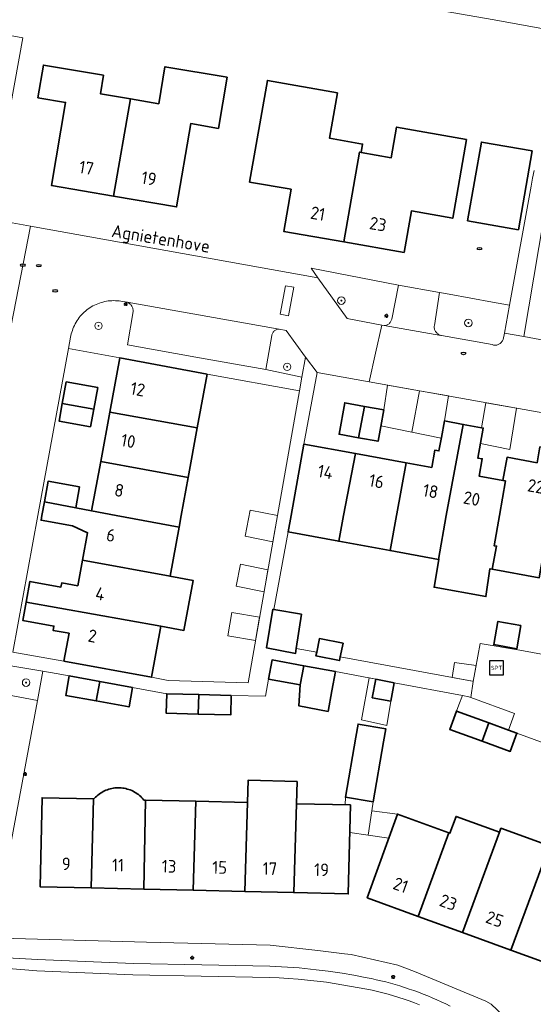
# Model space of a CAD drawing. Header units: metres. Extents: x 152610 to 160096, y 456114 to 462495.
# Tile 517 of 938: x 158282 to 158337, y 459948 to 460053. Entities that reach past the tile are written whole.
import ezdxf
from ezdxf.enums import TextEntityAlignment as Align

# ---------------------------------------------------------------- set-up
doc = ezdxf.new("R2010")
doc.units = ezdxf.units.M
doc.header["$LTSCALE"] = 0.5
doc.layers.get('0').update_dxf_attribs({"linetype": 'CONTINUOUS'})
for name, color, linetype, lineweight in [('B-PV-GR-BEPLANTING_CULTUUR_BOSPLANTSOEN-GV', 251, 'CONTINUOUS', 18), ('B-PV-GR-BEPLANTING_CULTUUR_HEESTERS-GV', 251, 'CONTINUOUS', 18), ('B-PV-GR-BOOM-S', 251, 'CONTINUOUS', 25), ('B-PV-GR-HAAG-GV', 251, 'CONTINUOUS', 13), ('B-PV-IE-MEUBILAIR-S', 251, 'CONTINUOUS', 25), ('B-PV-IE-MEUBILAIR_WEGMEUBILAIR-S', 251, 'CONTINUOUS', 25), ('B-PV-OG-BEBOUWING-GV', 6, 'CONTINUOUS', 35), ('B-PV-OG-BEBOUWING-T18', 1, 'CONTINUOUS', 18), ('B-PV-OG-BEBOUWING_OVERBOUWING-GV', 251, 'CONTINUOUS', 18), ('B-PV-OG-BEBOUWING_SCHUUR-GV', 251, 'CONTINUOUS', 18), ('B-PV-OG-TOPOGRAFIE-T18', 1, 'CONTINUOUS', 18), ('B-PV-VH-GESLOTENVERHARDING_ASFALT-GV', 251, 'CONTINUOUS', 18), ('B-PV-VH-ONVERHARD_ZAND-GV', 251, 'CONTINUOUS', 18), ('B-PV-VH-OPENVERHARDING_BETONSTRAATSTEEN-GV', 251, 'CONTINUOUS', 18), ('B-PV-VH-OPENVERHARDING_TEGEL-GV', 251, 'CONTINUOUS', 18)]:
    doc.layers.add(name, color=color, linetype=linetype, lineweight=lineweight)
doc.styles.add('NLCS-ISO', font='NLCS-ISO.ttf')
doc.styles.add('NLCS-ISO-M750-T18', font='NLCS-ISO.ttf', dxfattribs={"height": 1.35})

# ---------------------------------------------------------------- blocks, each defined once
blk = doc.blocks.new('SIE-MEUBILAIR_PAAL_LICHTMAST-SO')
for points in [[(-0.62, 0), (-1, 0)], [(-0.71, 0.71), (-0.44, 0.44)], [(0, 1), (0, 0.62)], [(0.44, 0.44), (0.71, 0.71)], [(1, 0), (0.62, 0)], [(-0.71, -0.71), (-0.44, -0.44)], [(0, -0.62), (0, -1)], [(0.44, -0.44), (0.71, -0.71)]]:
    blk.add_lwpolyline(points)
blk.add_circle((0, 0), 0.5)
blk = doc.blocks.new('SIE-MEUBILAIR_PUT_RIOOLPUT-SO')
blk.add_ellipse((0, 0), major_axis=(1.25, 0), ratio=0.54)
at = {"style": 'NLCS-ISO'}
blk.add_text('ri', height=0.75, dxfattribs=at).set_placement((-0.04, 0.07), align=Align.MIDDLE_CENTER)
blk = doc.blocks.new('SIE-WEG_SPEELTOESTEL-SO')
at = {"flags": 128}
blk.add_lwpolyline([(-3.75, -3.75), (3.75, -3.75), (3.75, 3.75), (-3.75, 3.75)], close=True, dxfattribs=at)
at = {"style": 'NLCS-ISO'}
blk.add_text('SPT', height=2.25, dxfattribs=at).set_placement((0, 0), align=Align.MIDDLE_CENTER)
blk = doc.blocks.new('SGR-BOOM_GBKN-SO')
at = {"linetype": 'ByBlock', "lineweight": 18}
h = blk.add_hatch(color=0, dxfattribs=at)
h.dxf.hatch_style = 1
edge = h.paths.add_edge_path()
edge.add_arc((0, 0), 0.25, 0, 360)
at = {"color": 0, "linetype": 'ByBlock', "lineweight": 18}
for radius in [2, 0.25]:
    blk.add_circle((0, 0), radius, dxfattribs=at)
at = {"color": 0, "linetype": 'ByBlock', "lineweight": 18, "style": 'NLCS-ISO'}
blk.add_attdef('SOORT', (2.5, 0), '', height=1.5, dxfattribs=at)

msp = doc.modelspace()

# ---------------------------------------------------------------- linework, layer by layer
at = {"layer": 'B-PV-GR-BEPLANTING_CULTUUR_BOSPLANTSOEN-GV', "flags": 128}
msp.add_lwpolyline([(158285.792, 460061.041), (158332.976, 460052.836), (158339.002, 460051.727), (158339.6, 460054.216)], dxfattribs=at)
at = {"layer": 'B-PV-GR-BEPLANTING_CULTUUR_HEESTERS-GV', "flags": 128}
for points in [[(158322.77, 460024.55), (158313.442, 460026.343), (158314.17, 460025.33), (158317.29, 460020.99), (158320.991, 460020.274), (158321.228, 460020.228), (158321.311, 460020.235), (158321.393, 460020.249), (158321.473, 460020.272), (158321.551, 460020.302), (158321.625, 460020.339), (158321.695, 460020.383), (158321.761, 460020.434), (158321.822, 460020.491), (158321.877, 460020.553), (158321.926, 460020.621), (158321.968, 460020.693), (158322.002, 460020.768), (158322.03, 460020.847), (158322.049, 460020.924)], [(158328.155, 460023.578), (158327.149, 460023.76), (158326.588, 460020.249), (158326.578, 460020.163), (158326.576, 460020.076), (158326.583, 460019.99), (158326.597, 460019.905), (158326.619, 460019.821), (158326.648, 460019.74), (158326.685, 460019.661), (158326.729, 460019.587), (158326.78, 460019.517), (158326.837, 460019.452), (158326.9, 460019.392), (158326.968, 460019.338), (158327.04, 460019.291), (158327.117, 460019.251), (158327.197, 460019.218), (158327.28, 460019.193), (158327.348, 460019.178), (158332.74, 460018.206), (158332.82, 460018.179), (158332.902, 460018.16), (158332.986, 460018.148), (158333.071, 460018.145), (158333.155, 460018.149), (158333.238, 460018.162), (158333.32, 460018.182), (158333.4, 460018.21), (158333.477, 460018.246), (158333.55, 460018.288), (158333.619, 460018.337), (158333.682, 460018.393), (158333.74, 460018.454), (158333.793, 460018.521), (158333.838, 460018.592), (158333.877, 460018.667), (158333.908, 460018.745), (158333.91, 460018.75), (158334.06, 460019.44), (158334.601, 460022.413), (158332.8, 460022.74)], [(158292.604, 460022.889), (158292.411, 460022.892), (158292.217, 460022.888), (158292.025, 460022.876), (158291.832, 460022.855), (158291.641, 460022.827), (158291.452, 460022.791), (158291.264, 460022.747), (158291.077, 460022.695), (158290.894, 460022.635), (158290.712, 460022.569), (158290.534, 460022.494), (158290.359, 460022.412), (158290.188, 460022.323), (158290.02, 460022.227), (158289.856, 460022.125), (158289.697, 460022.015), (158289.543, 460021.899), (158289.393, 460021.777), (158289.249, 460021.649), (158289.11, 460021.514), (158288.976, 460021.374), (158288.849, 460021.229), (158288.728, 460021.079), (158288.613, 460020.924), (158288.505, 460020.764), (158288.403, 460020.599), (158288.308, 460020.431), (158288.22, 460020.259), (158288.14, 460020.083), (158288.067, 460019.905), (158288.001, 460019.723), (158287.943, 460019.539), (158287.892, 460019.352), (158287.85, 460019.164), (158287.816, 460018.982), (158287.583, 460017.78), (158293.05, 460016.79), (158302.37, 460015.07), (158312.21, 460013.27), (158312.479, 460014.741), (158308.64, 460015.54), (158301.54, 460016.81), (158293.87, 460018.17), (158294.472, 460021.723), (158294.476, 460021.812), (158294.471, 460021.901), (158294.459, 460021.989), (158294.438, 460022.076), (158294.411, 460022.161), (158294.375, 460022.242), (158294.332, 460022.321), (158294.283, 460022.395), (158294.227, 460022.464), (158294.165, 460022.528), (158294.098, 460022.587), (158294.025, 460022.639), (158293.949, 460022.684), (158293.868, 460022.722), (158293.852, 460022.729), (158293.18, 460022.83), (158292.989, 460022.858), (158292.797, 460022.877)], [(158310.8, 460019.71), (158310.052, 460019.856), (158309.971, 460019.851), (158309.891, 460019.838), (158309.812, 460019.817), (158309.736, 460019.788), (158309.663, 460019.752), (158309.594, 460019.709), (158309.53, 460019.66), (158309.47, 460019.604), (158309.417, 460019.543), (158309.369, 460019.477), (158309.329, 460019.407), (158309.295, 460019.333), (158309.269, 460019.256), (158309.251, 460019.177), (158309.249, 460019.165), (158308.64, 460015.54), (158312.479, 460014.741), (158312.871, 460016.884)], [(158330.258, 459980.662), (158329.58, 459980.79), (158329.204, 459979.815), (158328.94, 459979.13), (158332.383, 459977.881), (158334.497, 459977.114), (158335.141, 459978.891), (158330.493, 459980.577)]]:
    msp.add_lwpolyline(points, close=True, dxfattribs=at)
at = {"layer": 'B-PV-GR-HAAG-GV', "flags": 128}
msp.add_lwpolyline([(158284.837, 459983.375), (158281.43, 459983.95), (158279.61, 459982.67), (158279.513, 459982.119), (158279.502, 459982.054), (158279.49, 459981.99), (158279.48, 459981.937), (158279.47, 459981.885), (158279.471, 459981.804), (158279.481, 459981.723), (158279.498, 459981.643), (158279.523, 459981.566), (158279.555, 459981.491), (158279.594, 459981.42), (158279.641, 459981.353), (158279.693, 459981.291), (158279.752, 459981.234), (158279.816, 459981.184), (158279.884, 459981.14), (158279.956, 459981.103), (158280.032, 459981.073), (158280.11, 459981.051), (158280.142, 459981.044), (158284.28, 459980.25)], close=True, dxfattribs=at)
at = {"layer": 'B-PV-OG-BEBOUWING-GV', "flags": 128}
for points in [[(158291.323, 460046.918), (158284.915, 460048.005), (158284.324, 460044.528), (158287.282, 460044.026), (158285.78, 460035.153), (158292.389, 460034.031), (158294.211, 460044.4), (158290.988, 460044.946)], [(158304.503, 460046.711), (158297.872, 460047.836), (158297.203, 460043.892), (158294.211, 460044.4), (158292.389, 460034.031), (158299.113, 460032.889), (158300.62, 460041.762), (158303.578, 460041.26)], [(158316.278, 460045.059), (158308.793, 460046.374), (158306.889, 460035.54), (158311.322, 460034.761), (158310.534, 460030.28), (158316.946, 460029.153), (158318.628, 460038.727), (158318.775, 460038.701), (158318.931, 460039.587), (158315.425, 460040.203)], [(158330.018, 460040.083), (158322.57, 460041.394), (158321.996, 460038.134), (158318.775, 460038.701), (158318.628, 460038.727), (158316.946, 460029.153), (158323.358, 460028.027), (158324.137, 460032.459), (158328.542, 460031.685)], [(158337.023, 460038.852), (158331.606, 460039.804), (158330.13, 460031.406), (158335.547, 460030.454)], [(158302.37, 460015.07), (158293.05, 460016.79), (158291.986, 460011.009), (158301.315, 460009.328)], [(158290.7, 460013.62), (158287.35, 460014.23), (158286.929, 460011.921), (158290.275, 460011.318)], [(158319.133, 460011.619), (158317.04, 460012), (158316.44, 460008.65), (158318.492, 460008.28)], [(158290.275, 460011.318), (158286.929, 460011.921), (158286.59, 460010.06), (158289.93, 460009.45)], [(158301.315, 460009.328), (158291.986, 460011.009), (158291.02, 460005.759), (158300.342, 460004.027)], [(158321.21, 460011.24), (158319.133, 460011.619), (158318.492, 460008.28), (158320.6, 460007.9), (158320.889, 460009.484)], [(158329.679, 460009.697), (158327.66, 460010.07), (158327.343, 460008.304), (158327.085, 460006.872), (158326.64, 460006.951), (158326.309, 460005.11), (158323.583, 460005.606), (158322.574, 460000.18), (158322.542, 460000), (158321.877, 459996.246), (158327.035, 459995.306), (158327.854, 459999.999)], [(158340.798, 460010.217), (158338.75, 460010.59), (158338.14, 460007.24), (158337.845, 460007.294), (158337.539, 460005.612), (158334.34, 460006.2), (158333.89, 460003.73), (158334.171, 460003.682), (158333.528, 460000), (158332.964, 459996.767), (158333.22, 459996.72), (158332.77, 459994.26), (158337.766, 459993.35), (158338.195, 459995.813), (158338.909, 459999.92), (158338.924, 460000), (158339.875, 460005.183), (158339.918, 460005.175), (158340.225, 460006.86), (158340.184, 460006.868)], [(158331.617, 460009.338), (158329.679, 460009.697), (158327.854, 459999.999), (158327.035, 459995.306), (158327.083, 459995.297), (158326.555, 459992.343), (158332.081, 459991.336), (158332.514, 459994.307), (158332.77, 459994.26), (158333.22, 459996.72), (158332.964, 459996.767), (158333.528, 460000), (158334.171, 460003.682), (158333.89, 460003.73), (158331.362, 460004.19), (158331.697, 460006.03), (158331.224, 460006.116), (158331.805, 460009.304)], [(158318.168, 460006.592), (158312.69, 460007.59), (158311.312, 460000), (158310.99, 459998.23), (158316.403, 459997.243), (158316.902, 459999.999)], [(158300.342, 460004.027), (158291.02, 460005.759), (158290.05, 460000.491), (158292.669, 460000), (158299.371, 459998.742), (158299.602, 460000)], [(158323.583, 460005.606), (158318.168, 460006.592), (158316.902, 459999.999), (158316.403, 459997.243), (158321.877, 459996.246), (158322.542, 460000), (158322.574, 460000.18)], [(158288.76, 460003.03), (158285.42, 460003.64), (158285.017, 460001.436), (158288.355, 460000.81)], [(158288.355, 460000.81), (158285.017, 460001.436), (158284.755, 460000), (158284.66, 459999.48), (158288, 459998.87), (158289.62, 459998.154), (158289.079, 459995.21), (158298.412, 459993.528), (158299.371, 459998.742), (158292.669, 460000), (158290.05, 460000.491)], [(158298.412, 459993.528), (158289.079, 459995.21), (158288.579, 459992.494), (158286.868, 459992.807), (158286.785, 459992.355), (158283.47, 459992.96), (158283.065, 459990.744), (158297.429, 459988.179), (158299.891, 459987.739), (158300.87, 459993.068), (158298.408, 459993.504)], [(158297.429, 459988.179), (158283.065, 459990.744), (158282.71, 459988.8), (158286.039, 459988.192), (158285.956, 459987.742), (158287.647, 459987.43), (158287.1, 459984.46), (158296.43, 459982.74)], [(158309.492, 459989.968), (158309.377, 459989.988), (158308.692, 459985.882), (158311.792, 459985.278), (158311.871, 459985.807), (158312.416, 459989.464)], [(158335.819, 459988.246), (158333.358, 459988.688), (158332.916, 459986.227), (158335.377, 459985.785)], [(158316.887, 459986.386), (158314.335, 459986.861), (158314.049, 459985.402), (158313.973, 459985.012), (158316.474, 459984.516), (158316.566, 459984.935)], [(158312.668, 459983.965), (158309.3, 459984.59), (158308.92, 459982.55), (158312.289, 459981.925)], [(158316.04, 459983.34), (158312.668, 459983.965), (158312.289, 459981.925), (158312.144, 459979.686), (158315.254, 459979.109), (158315.66, 459981.3)], [(158290.935, 459982.284), (158287.67, 459982.88), (158287.29, 459980.81), (158290.54, 459980.218)], [(158294.41, 459981.65), (158290.935, 459982.284), (158290.54, 459980.218), (158294.04, 459979.58)], [(158322.31, 459982.159), (158320.345, 459982.529), (158319.974, 459980.564), (158321.94, 459980.194)], [(158301.469, 459980.896), (158298.06, 459980.98), (158298.01, 459978.9), (158301.412, 459978.816)], [(158304.93, 459980.81), (158301.469, 459980.896), (158301.412, 459978.816), (158304.89, 459978.73)], [(158332.383, 459977.881), (158328.94, 459979.13), (158328.23, 459977.17), (158331.67, 459975.922)], [(158321.168, 459975.854), (158321.408, 459977.247), (158318.452, 459977.757), (158318.212, 459976.364), (158317.106, 459969.958), (158320.063, 459969.448)], [(158334.497, 459977.114), (158332.383, 459977.881), (158331.67, 459975.922), (158334.68, 459974.83), (158335.39, 459976.79)], [(158311.972, 459971.643), (158306.735, 459971.764), (158306.668, 459969.387), (158306.403, 459959.905), (158311.607, 459959.784), (158311.899, 459969.264)], [(158293.042, 459970.959), (158292.876, 459970.961), (158292.709, 459970.955), (158292.543, 459970.941), (158292.378, 459970.919), (158292.215, 459970.889), (158292.053, 459970.852), (158291.892, 459970.806), (158291.735, 459970.753), (158291.58, 459970.693), (158291.428, 459970.625), (158291.279, 459970.55), (158291.134, 459970.468), (158290.994, 459970.379), (158290.858, 459970.283), (158290.726, 459970.181), (158290.6, 459970.073), (158290.479, 459969.958), (158290.363, 459969.839), (158290.303, 459969.771), (158290.264, 459969.771), (158290.016, 459960.284), (158295.611, 459960.154), (158295.79, 459969.642), (158295.632, 459969.646), (158295.526, 459969.774), (158295.413, 459969.897), (158295.295, 459970.014), (158295.172, 459970.125), (158295.043, 459970.231), (158294.909, 459970.33), (158294.771, 459970.422), (158294.628, 459970.508), (158294.481, 459970.587), (158294.331, 459970.659), (158294.177, 459970.723), (158294.021, 459970.78), (158293.862, 459970.829), (158293.701, 459970.871), (158293.538, 459970.905), (158293.374, 459970.931), (158293.208, 459970.949)], [(158290.264, 459969.771), (158284.78, 459969.9), (158284.56, 459960.41), (158290.016, 459960.284)], [(158301.155, 459969.516), (158295.79, 459969.642), (158295.611, 459960.154), (158300.894, 459960.032)], [(158306.668, 459969.387), (158301.155, 459969.516), (158300.894, 459960.032), (158306.403, 459959.905)], [(158317.64, 459969.13), (158311.899, 459969.264), (158311.607, 459959.784), (158317.41, 459959.65)], [(158328.117, 459966.166), (158322.66, 459968.15), (158319.43, 459959.23), (158324.872, 459957.253)], [(158333.532, 459966.226), (158328.898, 459967.91), (158328.246, 459966.119), (158328.117, 459966.166), (158324.872, 459957.253), (158329.586, 459955.541)], [(158338.849, 459964.766), (158333.686, 459966.643), (158333.532, 459966.226), (158329.586, 459955.541), (158334.749, 459953.665)], [(158340.529, 459964.145), (158338.849, 459964.766), (158334.749, 459953.665), (158340.16, 459951.7), (158343.4, 459960.61), (158339.717, 459961.949)]]:
    msp.add_lwpolyline(points, close=True, dxfattribs=at)
at = {"layer": 'B-PV-OG-BEBOUWING_OVERBOUWING-GV', "flags": 128}
for points in [[(158324.203, 460008.87), (158325.016, 460013.278), (158321.583, 460013.891), (158321.21, 460011.24), (158320.899, 460009.541)], [(158328.082, 460012.73), (158325.016, 460013.278), (158324.203, 460008.87), (158327.331, 460008.235), (158327.343, 460008.304), (158327.66, 460010.07)], [(158335.36, 460011.429), (158332.078, 460012.015), (158331.617, 460009.338), (158331.805, 460009.304), (158331.506, 460007.662), (158334.62, 460007.02)], [(158320.345, 459982.529), (158319.624, 459982.665), (158318.838, 459978.205), (158321.525, 459977.613), (158321.94, 459980.194), (158319.974, 459980.564)], [(158319.523, 459965.901), (158319.929, 459968.516), (158320.063, 459969.448), (158317.106, 459969.958), (158317.1, 459969.143), (158317.64, 459969.13), (158317.568, 459966.181)], [(158322.66, 459968.15), (158319.929, 459968.516), (158319.523, 459965.901), (158321.731, 459965.585)]]:
    msp.add_lwpolyline(points, close=True, dxfattribs=at)
at = {"layer": 'B-PV-OG-BEBOUWING_SCHUUR-GV', "flags": 128}
for points in [[(158309.871, 459999.98), (158306.946, 460000.546), (158306.408, 459997.768), (158309.38, 459997.193)], [(158308.853, 459994.205), (158305.919, 459994.788), (158305.455, 459992.449), (158308.44, 459991.856)], [(158307.966, 459989.165), (158304.99, 459989.663), (158304.569, 459987.155), (158307.524, 459986.66)], [(158331.057, 459984.01), (158328.727, 459984.331), (158328.505, 459982.716), (158330.665, 459982.315), (158330.745, 459982.3)]]:
    msp.add_lwpolyline(points, close=True, dxfattribs=at)
at = {"layer": 'B-PV-VH-GESLOTENVERHARDING_ASFALT-GV', "flags": 128}
msp.add_lwpolyline([(158336.12, 460019.06), (158338.98, 460018.55), (158340.4, 460026.42), (158340.54, 460027.18), (158341.826, 460034.321), (158342.814, 460041.463), (158344.293, 460049.744), (158344.806, 460052.619), (158344.875, 460053.538), (158341.459, 460053.781), (158341.244, 460051.325), (158340.622, 460046.192), (158339.373, 460038.192), (158339.241, 460037.36), (158339.102, 460036.528), (158338.955, 460035.698), (158338.8, 460034.87)], close=True, dxfattribs=at)
for points in [[(158325.018, 459947.826), (158324.47, 459948.037), (158323.919, 459948.238), (158323.364, 459948.429), (158322.805, 459948.61), (158322.244, 459948.781), (158321.679, 459948.942), (158321.112, 459949.094), (158320.543, 459949.235), (158319.97, 459949.366), (158319.396, 459949.487), (158315.096, 459950.226), (158314.087, 459950.354), (158313.077, 459950.464), (158312.065, 459950.556), (158311.051, 459950.631), (158310.036, 459950.688), (158309.02, 459950.727), (158294.461, 459951.021), (158284.231, 459951.441), (158260.86, 459953.357)], [(158260.86, 459953.357), (158284.231, 459951.441), (158294.461, 459951.021), (158309.02, 459950.727), (158310.036, 459950.688), (158311.051, 459950.631), (158312.065, 459950.556), (158313.077, 459950.464), (158314.087, 459950.354), (158315.096, 459950.226), (158319.396, 459949.487), (158319.97, 459949.366), (158320.543, 459949.235), (158321.112, 459949.094), (158321.679, 459948.942), (158322.244, 459948.781), (158322.805, 459948.61), (158323.364, 459948.429), (158323.919, 459948.238), (158324.47, 459948.037), (158325.018, 459947.826)], [(158328.271, 459947.684), (158327.801, 459947.916), (158327.327, 459948.14), (158326.85, 459948.358), (158326.369, 459948.568), (158325.885, 459948.77), (158325.399, 459948.966), (158324.909, 459949.153), (158324.417, 459949.334), (158323.922, 459949.506), (158323.424, 459949.672), (158322.924, 459949.829), (158322.421, 459949.979), (158321.916, 459950.121), (158321.41, 459950.256), (158320.901, 459950.383), (158320.39, 459950.502), (158319.878, 459950.613), (158319.633, 459950.663), (158319.22, 459950.74), (158317.99, 459950.979), (158316.755, 459951.192), (158316.007, 459951.308), (158315.257, 459951.415), (158313.982, 459951.554), (158312.163, 459951.752), (158309.056, 459951.926), (158301.81, 459952.09), (158294.51, 459952.22), (158284.28, 459952.64), (158281.05, 459952.82)]]:
    msp.add_lwpolyline(points, dxfattribs=at)
at = {"layer": 'B-PV-VH-ONVERHARD_ZAND-GV', "flags": 128}
msp.add_lwpolyline([(158284.837, 459983.375), (158281.43, 459983.95), (158279.61, 459982.67), (158279.513, 459982.119), (158279.502, 459982.054), (158279.49, 459981.99), (158279.48, 459981.937), (158279.47, 459981.885), (158279.471, 459981.804), (158279.481, 459981.723), (158279.498, 459981.643), (158279.523, 459981.566), (158279.555, 459981.491), (158279.594, 459981.42), (158279.641, 459981.353), (158279.693, 459981.291), (158279.752, 459981.234), (158279.816, 459981.184), (158279.884, 459981.14), (158279.956, 459981.103), (158280.032, 459981.073), (158280.11, 459981.051), (158280.142, 459981.044), (158284.28, 459980.25)], close=True, dxfattribs=at)
at = {"layer": 'B-PV-VH-OPENVERHARDING_BETONSTRAATSTEEN-GV', "flags": 128}
for points in [[(158280.003, 460051.409), (158277.382, 460051.898), (158271.62, 460021.21), (158273.371, 460018.579), (158273.913, 460017.764), (158274.989, 460016.147), (158275.88, 460014.81), (158276.416, 460017.313), (158280.693, 460016.215), (158283.555, 460030.831), (158279.211, 460031.612), (158282.717, 460050.902)], [(158311.599, 460024.319), (158311.054, 460021.286), (158310.164, 460021.446), (158310.709, 460024.479)], [(158311.599, 460024.319), (158310.709, 460024.479), (158310.164, 460021.446), (158311.054, 460021.286)], [(158327.149, 460023.76), (158322.77, 460024.55), (158322.049, 460020.924), (158322.03, 460020.847), (158322.002, 460020.768), (158321.968, 460020.693), (158321.926, 460020.621), (158321.877, 460020.553), (158321.822, 460020.491), (158321.761, 460020.434), (158321.695, 460020.383), (158321.625, 460020.339), (158321.551, 460020.302), (158321.473, 460020.272), (158321.393, 460020.249), (158321.311, 460020.235), (158321.228, 460020.228), (158327.28, 460019.193), (158327.197, 460019.218), (158327.117, 460019.251), (158327.04, 460019.291), (158326.968, 460019.338), (158326.9, 460019.392), (158326.837, 460019.452), (158326.78, 460019.517), (158326.729, 460019.587), (158326.685, 460019.661), (158326.648, 460019.74), (158326.619, 460019.821), (158326.597, 460019.905), (158326.583, 460019.99), (158326.576, 460020.076), (158326.578, 460020.163), (158326.588, 460020.249)], [(158310.052, 460019.856), (158293.852, 460022.729), (158293.868, 460022.722), (158293.949, 460022.684), (158294.025, 460022.639), (158294.098, 460022.587), (158294.165, 460022.528), (158294.227, 460022.464), (158294.283, 460022.395), (158294.332, 460022.321), (158294.375, 460022.242), (158294.411, 460022.161), (158294.438, 460022.076), (158294.459, 460021.989), (158294.471, 460021.901), (158294.476, 460021.812), (158294.472, 460021.723), (158293.87, 460018.17), (158301.54, 460016.81), (158308.64, 460015.54), (158309.249, 460019.165), (158309.251, 460019.177), (158309.269, 460019.256), (158309.295, 460019.333), (158309.329, 460019.407), (158309.369, 460019.477), (158309.417, 460019.543), (158309.47, 460019.604), (158309.53, 460019.66), (158309.594, 460019.709), (158309.663, 460019.752), (158309.736, 460019.788), (158309.812, 460019.817), (158309.891, 460019.838), (158309.971, 460019.851)], [(158277.12, 459961.87), (158280.72, 459961.17), (158282.36, 459969.957), (158284.28, 459980.25), (158280.142, 459981.044), (158280.11, 459981.051), (158280.032, 459981.073), (158279.956, 459981.103), (158279.884, 459981.14), (158279.816, 459981.184), (158279.752, 459981.234), (158279.693, 459981.291), (158279.641, 459981.353), (158279.594, 459981.42), (158279.555, 459981.491), (158279.523, 459981.566), (158279.498, 459981.643), (158279.481, 459981.723), (158279.471, 459981.804), (158279.47, 459981.885), (158275.79, 459962.13)]]:
    msp.add_lwpolyline(points, close=True, dxfattribs=at)
for points in [[(158281.67, 459985.42), (158284.324, 460000), (158287.583, 460017.78), (158287.816, 460018.982), (158287.85, 460019.164), (158287.892, 460019.352), (158287.943, 460019.539), (158288.001, 460019.723), (158288.067, 460019.905), (158288.14, 460020.083), (158288.22, 460020.259), (158288.308, 460020.431), (158288.403, 460020.599), (158288.505, 460020.764), (158288.613, 460020.924), (158288.728, 460021.079), (158288.849, 460021.229), (158288.976, 460021.374), (158289.11, 460021.514), (158289.249, 460021.649), (158289.393, 460021.777), (158289.543, 460021.899), (158289.697, 460022.015), (158289.856, 460022.125), (158290.02, 460022.227), (158290.188, 460022.323), (158290.359, 460022.412), (158290.534, 460022.494), (158290.712, 460022.569), (158290.894, 460022.635), (158291.077, 460022.695), (158291.264, 460022.747), (158291.452, 460022.791), (158291.641, 460022.827), (158291.832, 460022.855), (158292.025, 460022.876), (158292.217, 460022.888), (158292.411, 460022.892), (158292.604, 460022.889), (158292.797, 460022.877), (158292.989, 460022.858), (158293.18, 460022.83), (158293.852, 460022.729), (158310.052, 460019.856), (158310.8, 460019.71), (158312.871, 460016.884), (158314.081, 460015.232), (158319.636, 460014.239), (158320.326, 460017.31), (158320.991, 460020.274), (158317.29, 460020.99), (158314.17, 460025.33), (158283.555, 460030.831), (158280.693, 460016.215)], [(158338.98, 460018.55), (158336.12, 460019.06), (158334.06, 460019.44), (158333.91, 460018.75), (158333.908, 460018.745), (158333.877, 460018.667), (158333.838, 460018.592), (158333.793, 460018.521), (158333.74, 460018.454), (158333.682, 460018.393), (158333.619, 460018.337), (158333.55, 460018.288), (158333.477, 460018.246), (158333.4, 460018.21), (158333.32, 460018.182), (158333.238, 460018.162), (158333.155, 460018.149), (158333.071, 460018.145), (158332.986, 460018.148), (158332.902, 460018.16), (158332.82, 460018.179), (158332.74, 460018.206), (158327.348, 460019.178), (158327.28, 460019.193), (158321.228, 460020.228), (158320.991, 460020.274), (158320.326, 460017.31), (158319.636, 460014.239), (158356.274, 460007.691)]]:
    msp.add_lwpolyline(points, dxfattribs=at)
at = {"layer": 'B-PV-VH-OPENVERHARDING_TEGEL-GV', "flags": 128}
for points in [[(158337.214, 460036.768), (158337.067, 460035.935), (158336.911, 460035.104), (158334.601, 460022.413), (158334.06, 460019.44), (158336.12, 460019.06), (158338.8, 460034.87)], [(158281.43, 459983.95), (158284.837, 459983.375), (158286.29, 459983.13), (158287.67, 459982.88), (158290.935, 459982.284), (158294.41, 459981.65), (158298.06, 459980.98), (158301.469, 459980.896), (158304.93, 459980.81), (158308.58, 459980.72), (158308.92, 459982.55), (158309.3, 459984.59), (158312.668, 459983.965), (158316.04, 459983.34), (158320.345, 459982.529), (158322.31, 459982.159), (158329.58, 459980.79), (158330.258, 459980.662), (158330.493, 459980.577), (158330.745, 459982.3), (158330.665, 459982.315), (158316.566, 459984.935), (158316.474, 459984.516), (158313.973, 459985.012), (158314.049, 459985.402), (158311.871, 459985.807), (158311.792, 459985.278), (158308.692, 459985.882), (158309.377, 459989.988), (158309.492, 459989.968), (158310.99, 459998.23), (158311.312, 460000), (158312.69, 460007.59), (158314.081, 460015.232), (158312.871, 460016.884), (158312.479, 460014.741), (158312.21, 460013.27), (158309.874, 460000), (158306.73, 459982.15), (158298.2, 459982.41), (158296.43, 459982.74), (158287.1, 459984.46), (158281.67, 459985.42)], [(158345.71, 459983.783), (158335.69, 459985.63), (158331.48, 459986.33), (158330.745, 459982.3), (158330.493, 459980.577), (158335.141, 459978.891), (158334.497, 459977.114), (158335.39, 459976.79), (158339.09, 459975.44)], [(158336.369, 459944.365), (158332.646, 459947.883), (158332.09, 459948.201), (158324.482, 459951.371), (158322.685, 459952.05), (158317.74, 459953.186), (158317.018, 459953.269), (158314.186, 459953.596), (158309.082, 459954.185), (158295.916, 459954.505), (158284.279, 459954.829), (158280.429, 459954.937)], [(158281.05, 459952.82), (158284.28, 459952.64), (158294.51, 459952.22), (158301.81, 459952.09), (158309.056, 459951.926), (158312.163, 459951.752), (158313.982, 459951.554), (158315.257, 459951.415), (158316.007, 459951.308), (158316.755, 459951.192), (158317.99, 459950.979), (158319.22, 459950.74), (158319.633, 459950.663), (158319.878, 459950.613), (158320.39, 459950.502), (158320.901, 459950.383), (158321.41, 459950.256), (158321.916, 459950.121), (158322.421, 459949.979), (158322.924, 459949.829), (158323.424, 459949.672), (158323.922, 459949.506), (158324.417, 459949.334), (158324.909, 459949.153), (158325.399, 459948.966), (158325.885, 459948.77), (158326.369, 459948.568), (158326.85, 459948.358), (158327.327, 459948.14), (158327.801, 459947.916), (158328.271, 459947.684)]]:
    msp.add_lwpolyline(points, dxfattribs=at)

# ---------------------------------------------------------------- block references
at = {"layer": 'B-PV-GR-BOOM-S', "xscale": 0.2, "yscale": 0.2, "zscale": 0.2}
for p in [(158316.675, 460022.894), (158290.79, 460020.21), (158330.22, 460020.514), (158310.9, 460015.84), (158283.07, 459982.17)]:
    msp.add_blockref('SGR-BOOM_GBKN-SO', p, dxfattribs=at)
at = {"layer": 'B-PV-IE-MEUBILAIR-S', "xscale": 0.2, "yscale": 0.2, "zscale": 0.2}
for name, p in [('SIE-MEUBILAIR_PUT_RIOOLPUT-SO', (158331.413, 460028.435)), ('SIE-MEUBILAIR_PUT_RIOOLPUT-SO', (158282.733, 460026.672)), ('SIE-MEUBILAIR_PUT_RIOOLPUT-SO', (158284.427, 460026.621)), ('SIE-MEUBILAIR_PUT_RIOOLPUT-SO', (158286.173, 460023.944)), ('SIE-MEUBILAIR_PAAL_LICHTMAST-SO', (158293.695, 460022.532)), ('SIE-MEUBILAIR_PAAL_LICHTMAST-SO', (158321.48, 460021.277)), ('SIE-MEUBILAIR_PUT_RIOOLPUT-SO', (158329.701, 460017.266)), ('SIE-MEUBILAIR_PAAL_LICHTMAST-SO', (158282.961, 459972.422)), ('SIE-MEUBILAIR_PAAL_LICHTMAST-SO', (158300.773, 459952.841)), ('SIE-MEUBILAIR_PAAL_LICHTMAST-SO', (158322.2, 459950.795))]:
    msp.add_blockref(name, p, dxfattribs=at)
at = {"layer": 'B-PV-IE-MEUBILAIR_WEGMEUBILAIR-S', "xscale": 0.2, "yscale": 0.2, "zscale": 0.2}
msp.add_blockref('SIE-WEG_SPEELTOESTEL-SO', (158333.227, 459983.739), dxfattribs=at)

# ---------------------------------------------------------------- texts
at = {"layer": 'B-PV-OG-BEBOUWING-T18', "style": 'NLCS-ISO-M750-T18'}
for s, rotation, p in [('17', 350.4, (158289.503, 460037.057)), ('19', 350.4, (158296.17, 460035.925)), ('21', 350, (158314.173, 460032.179)), ('23', 350, (158320.584, 460031.052)), ('12', 349.6, (158294.977, 460013.447)), ('10', 349.6, (158293.962, 460007.932)), ('14', 349.7, (158314.981, 460004.631)), ('16', 349.7, (158320.428, 460003.639)), ('22', 349.7, (158337.413, 460003.096)), ('8', 349.6, (158292.994, 460002.673)), ('18', 349.5, (158326.187, 460002.586)), ('20', 349.7, (158330.577, 460001.791)), ('6', 349.6, (158292.113, 459997.887)), ('4', 349.6, (158290.967, 459991.643)), ('2', 349.6, (158290.137, 459987.148)), ('9', 358.7, (158287.346, 459962.846)), ('11', 358.7, (158292.872, 459962.718)), ('13', 358.7, (158298.31, 459962.592)), ('15', 358.7, (158303.706, 459962.468)), ('17', 358.7, (158309.063, 459962.344)), ('19', 358.7, (158314.566, 459962.216)), ('21', 340.1, (158323.005, 459960.591)), ('23', 340.1, (158328.082, 459958.747)), ('25', 340, (158333.021, 459956.953))]:
    msp.add_text(s, height=1.35, rotation=rotation, dxfattribs=at).set_placement(p, align=Align.MIDDLE)
at = {"layer": 'B-PV-OG-TOPOGRAFIE-T18', "style": 'NLCS-ISO-M750-T18'}
msp.add_text('Agnietenhove', height=1.35, rotation=350.7, dxfattribs=at).set_placement((158297.409, 460029.308), align=Align.MIDDLE)

doc.saveas('drawing.dxf')
